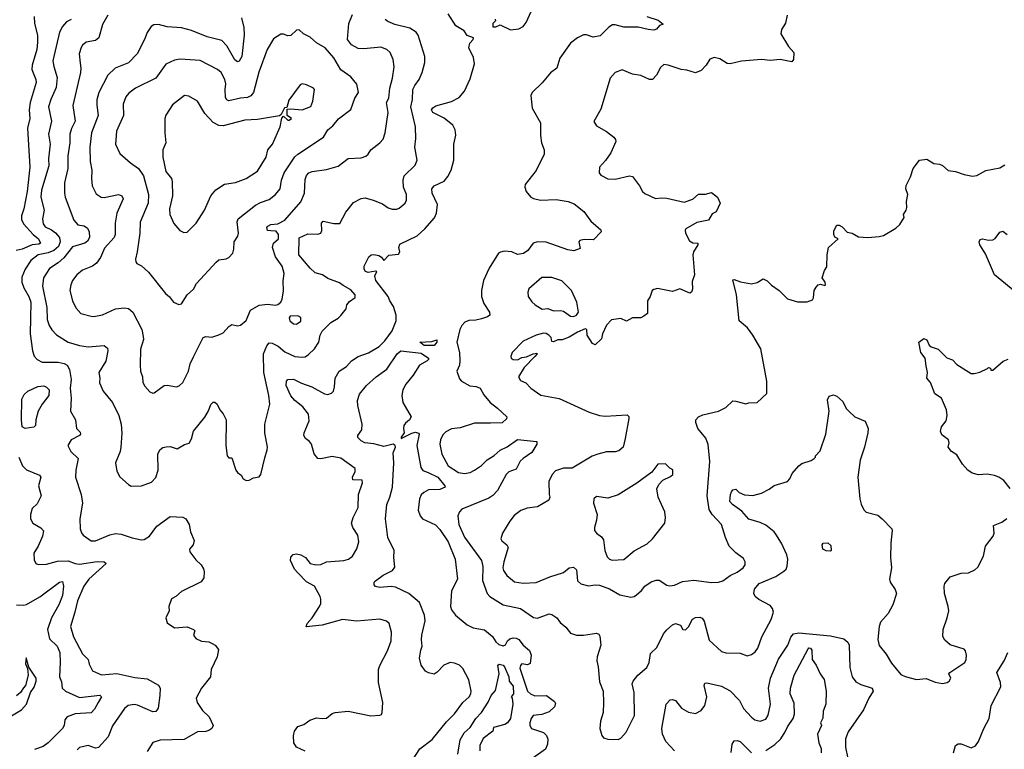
# Model space of a CAD drawing. Extents: x 1995161 to 2088924, y 769148 to 906007.
# Tile 321 of 335: x 2042858 to 2049715, y 883700 to 888782. Entities that reach past the tile are written whole.
import ezdxf

# ---------------------------------------------------------------- set-up
doc = ezdxf.new("R2010")
doc.units = 0

msp = doc.modelspace()

# ---------------------------------------------------------------- linework, layer by layer
at = {"layer": '0CON20XD'}
for points in [[(2046170, 888785), (2046172.5, 888775), (2046152.5, 888755), (2046153, 888733), (2046175, 888733.3), (2046205, 888746.7), (2046275, 888711.2), (2046335, 888719.2), (2046365, 888734), (2046385, 888764), (2046454.7, 888915.3)], [(2042959.3, 888805), (2042961.5, 888755), (2042982.5, 888675), (2042982.2, 888625), (2042978.1, 888575), (2042945.3, 888465), (2042942, 888435), (2042970.9, 888365), (2042973.2, 888345), (2042931.7, 888205), (2042924.4, 888155), (2042928.6, 888095), (2042912.5, 888027.5), (2042928.7, 887755), (2042909.6, 887585), (2042887.6, 887465), (2042870, 887415), (2042869.6, 887389.6), (2042885, 887360.6), (2042952, 887285), (2042987.5, 887255), (2043003.1, 887225), (2042991.7, 887218.3), (2042945, 887214.1), (2042875, 887184.8), (2042832.5, 887175)], [(2043216.2, 888783.8), (2043183.1, 888766.9), (2043155, 888736), (2043134.5, 888695), (2043089.2, 888495), (2043095.3, 888455.3), (2043119.5, 888379.5), (2043110.6, 888309.4), (2043073.5, 888226.5), (2043059.2, 888175), (2043079.5, 888075), (2043057.5, 887985), (2043068.8, 887915), (2043058.8, 887815), (2043061.2, 887765), (2043010, 887595), (2043005.4, 887545), (2043029.1, 887455), (2043015.9, 887394.1), (2043020.8, 887360.8), (2043035, 887340.4), (2043079.6, 887319.6), (2043107.4, 887297.4), (2043134, 887265), (2043138.4, 887235), (2043127.4, 887202.6), (2043096.2, 887173.8), (2043055, 887157.6), (2042985.2, 887144.8), (2042935, 887104.5), (2042895.4, 887045), (2042871.7, 886988.3), (2042871.8, 886955), (2042886.7, 886915), (2042920.3, 886855), (2042934.3, 886815), (2042930.6, 886595), (2042947.5, 886475), (2042958.8, 886438.8), (2042979.2, 886415), (2043015, 886396.5), (2043125, 886396.7), (2043168.1, 886388.1), (2043189.2, 886375), (2043204.3, 886345), (2043216.2, 886275), (2043209.6, 886215), (2043216.2, 886145), (2043212.5, 886055), (2043245.7, 885995), (2043252.5, 885935), (2043277.9, 885907.9), (2043282, 885895), (2043274, 885885), (2043216, 885855), (2043194, 885815), (2043214.2, 885775), (2043265.7, 885725.7), (2043248.6, 885645), (2043247.5, 885595), (2043285.6, 885475.6), (2043294, 885415), (2043275.7, 885305), (2043278, 885235), (2043287.3, 885207.3), (2043300.3, 885190.3), (2043355, 885152.5), (2043385, 885150.8), (2043486.3, 885193.7), (2043525, 885203.6), (2043565, 885199.5), (2043641.7, 885171.7), (2043705, 885159.4), (2043725, 885161.1), (2043762.9, 885185), (2043812.5, 885255), (2043905, 885320.6), (2043995, 885317.2), (2044015.7, 885305.7), (2044037.8, 885265), (2044046.9, 885215), (2044071.9, 885155), (2044065.5, 885124.5), (2044041.2, 885095), (2044043.8, 885075), (2044085, 885020), (2044121.2, 884985), (2044137, 884957), (2044142, 884935), (2044139.2, 884895), (2044122.6, 884867.4), (2043985, 884798.8), (2043945, 884763.8), (2043915, 884747.5), (2043896.7, 884695), (2043898.8, 884665), (2043876.4, 884616.4), (2043885, 884580), (2043935, 884546.7), (2044023.6, 884553.6), (2044067.5, 884535), (2044076.7, 884525), (2044068.8, 884495), (2044085, 884471.2), (2044123.2, 884453.2), (2044175, 884448), (2044197.7, 884437.7), (2044220, 884425), (2044241.2, 884395), (2044232.2, 884345), (2044191.5, 884255), (2044185.6, 884205), (2044123.4, 884126.6), (2044087.5, 884055), (2044094.2, 884025), (2044130.9, 883970.9), (2044178.1, 883925), (2044204.2, 883865), (2044196, 883845), (2044175, 883830.8), (2044155, 883824.4), (2044095, 883821.9), (2044002.4, 883767.6), (2043835, 883763.1), (2043785, 883747.5), (2043744.4, 883685)], [(2043471.5, 888815), (2043435, 888750), (2043409.2, 888655), (2043385, 888638.1), (2043321.2, 888625), (2043295.7, 888605), (2043285, 888588), (2043272.2, 888545), (2043279.1, 888479.1), (2043284.5, 888445), (2043281.5, 888415), (2043226.8, 888185), (2043244.6, 888075), (2043218.5, 888025), (2043207.7, 887985), (2043207.3, 887925), (2043194, 887835), (2043192.3, 887745), (2043170.4, 887645), (2043169.1, 887575), (2043173.6, 887545), (2043235.6, 887385), (2043263.3, 887353.3), (2043306, 887346), (2043330.9, 887330.9), (2043342.5, 887305), (2043343.5, 887265), (2043329.9, 887240.1), (2043311.4, 887225), (2043225, 887200.9), (2043165, 887123.9), (2043125, 887087.5), (2043065, 887048.9), (2043022.7, 886985), (2043017.2, 886927.2), (2043047.3, 886777.3), (2043049.2, 886695), (2043062.7, 886652.7), (2043081.7, 886621.7), (2043115, 886587.1), (2043195, 886536.9), (2043275, 886512.5), (2043335, 886503.5), (2043445, 886512.9), (2043468.6, 886495), (2043471.4, 886475), (2043457.4, 886402.6), (2043410, 886325), (2043415.7, 886285), (2043413, 886253), (2043438.8, 886195), (2043504.5, 886114.5), (2043547.3, 886025), (2043563.5, 885965), (2043568.5, 885901.5), (2043562.2, 885805), (2043557.5, 885775), (2043525.8, 885695), (2043533.3, 885636.7)], [(2044402.5, 888795), (2044419.2, 888729.2), (2044421.9, 888675), (2044404.4, 888525), (2044387.2, 888492.8), (2044375, 888490), (2044355, 888502.2), (2044300.1, 888600.1), (2044265, 888636.7), (2044163.5, 888663.5), (2044055, 888707.2), (2043985, 888726.4), (2043885, 888732.9), (2043825, 888749.2), (2043792.7, 888747.3), (2043774.1, 888735.9), (2043745.8, 888694.2), (2043727.5, 888645), (2043675.4, 888544.6), (2043615, 888481.1), (2043522, 888445), (2043471.9, 888395), (2043409.1, 888275), (2043394.4, 888225), (2043395, 888187.5), (2043403.2, 888115), (2043358.9, 887995), (2043346.7, 887895), (2043349.2, 887795), (2043360.9, 887735), (2043356.7, 887675), (2043363.3, 887625), (2043389.4, 887569.4), (2043425, 887545.7), (2043445, 887544.5), (2043545.6, 887565.6), (2043568.8, 887555), (2043577.5, 887535), (2043533.6, 887435), (2043522.7, 887365), (2043522.2, 887285), (2043515.8, 887264.2), (2043449.3, 887190.7), (2043420, 887125), (2043393.5, 887086.5), (2043365, 887064.4), (2043295, 887038.6), (2043254.6, 887005.4), (2043225, 886966), (2043212.9, 886935), (2043207.1, 886895), (2043224.5, 886824.5), (2043248.6, 886775), (2043284.2, 886735), (2043355, 886718.1), (2043375, 886715.6), (2043435, 886727.5), (2043525, 886767.5), (2043584.5, 886775.5), (2043615, 886769.5), (2043644.7, 886744.7), (2043708.6, 886625), (2043718.8, 886575), (2043720, 886555), (2043698.3, 886488.3), (2043695.8, 886375), (2043698.8, 886335), (2043712.5, 886295), (2043714.3, 886255), (2043728.3, 886228.3), (2043765, 886190), (2043785, 886181.2)], [(2043533.3, 885636.7), (2043555, 885596.7), (2043615, 885543.3), (2043635, 885533.8), (2043705, 885535.7), (2043775, 885561.2), (2043805.7, 885594.3), (2043822.9, 885645), (2043820.6, 885755), (2043833.6, 885786.4), (2043855, 885802.5), (2043877.7, 885807.7), (2043905, 885808), (2043955, 885793.3), (2044005, 885822.5), (2044037.7, 885832.3), (2044055, 885862.5), (2044068.6, 885915), (2044146.3, 886013.7), (2044172.9, 886057.1), (2044189.1, 886100.9), (2044205, 886118.8), (2044217.7, 886117.7), (2044233.3, 886105), (2044251.2, 886065), (2044275, 886036.2), (2044295.5, 885995), (2044292.5, 885815), (2044303.6, 885743.6), (2044315, 885730), (2044335, 885730), (2044364.1, 885644.1), (2044375, 885627.5), (2044399.3, 885609.3), (2044413.6, 885583.6), (2044435, 885573.3), (2044455, 885573.8), (2044485, 885590), (2044525, 885597.5), (2044536.2, 885615), (2044565, 885730), (2044582, 885785), (2044582.5, 885805), (2044565.7, 885905), (2044564.4, 885965), (2044599.1, 886105), (2044592.5, 886165), (2044558.1, 886325), (2044556.7, 886455), (2044578.9, 886511.1), (2044595, 886531.4), (2044615, 886530), (2044657.2, 886507.2), (2044705, 886469.6), (2044775, 886436.4), (2044825, 886430.5), (2044845.4, 886434.6), (2044870.3, 886449.7), (2044910.9, 886489.1), (2044940.5, 886535), (2044950, 886585), (2044965, 886613.1), (2045025, 886672.9), (2045076.6, 886703.4), (2045095, 886721.2), (2045130.7, 886769.3), (2045136.7, 886795), (2045155, 886820), (2045193.6, 886846.4), (2045193.8, 886865), (2045165, 886900), (2045111.5, 886931.5), (2045085, 886948.6), (2045005, 886980.6), (2044966, 887005), (2044915, 887020), (2044880.8, 887050.8), (2044801.1, 887145), (2044805, 887263.8), (2044865, 887290.6), (2044935, 887288.5), (2044954, 887295), (2044961.5, 887315), (2044960.6, 887365), (2044971.2, 887378.8), (2045045, 887362.2), (2045087, 887363), (2045129.1, 887440.9), (2045182.1, 887507.9), (2045235, 887537.1), (2045265, 887540.6), (2045320, 887525), (2045385, 887500), (2045425, 887472.5), (2045452.1, 887462.1), (2045485, 887462.5), (2045500.9, 887469.1), (2045542, 887505), (2045551.4, 887525), (2045552.9, 887565), (2045530.4, 887615), (2045529.1, 887665), (2045535.3, 887694.7), (2045611.5, 887768.5), (2045625.7, 887805), (2045609.3, 887895), (2045616.8, 887955), (2045615.5, 888035), (2045582.5, 888175), (2045593.1, 888226.9), (2045596.4, 888295), (2045610.5, 888325), (2045640.6, 888365), (2045661.9, 888415), (2045679.4, 888485), (2045678.6, 888525), (2045633.1, 888675), (2045619.2, 888695), (2045575, 888724.5), (2045469.8, 888749.8), (2045420.6, 888770.6), (2045404, 888784)], [(2043785, 886181.2), (2043795, 886183.3), (2043865, 886234), (2043885, 886237.1), (2043950, 886225), (2043968.3, 886231.7), (2043995, 886254), (2044033.3, 886335), (2044045.9, 886384.1), (2044067.3, 886432.7), (2044135, 886567.5), (2044155, 886574.3), (2044195, 886571.2), (2044243.9, 886586.1), (2044275, 886601.2), (2044315, 886646.2), (2044335, 886658), (2044375, 886649.2), (2044395, 886654), (2044435, 886686.7), (2044465, 886760), (2044525.7, 886794.3), (2044585, 886800.8), (2044637.3, 886792.7), (2044655, 886798), (2044676.2, 886815), (2044686, 886835), (2044695.8, 886894.2), (2044693, 886963), (2044700.6, 887015), (2044685.6, 887065), (2044640.4, 887130.4), (2044619.6, 887195), (2044625.3, 887224.7), (2044661.2, 887255), (2044660.4, 887285), (2044645, 887310), (2044607.4, 887312.6), (2044584, 887315), (2044580, 887335), (2044586, 887345), (2044607.5, 887355), (2044655, 887359.6), (2044704.4, 887385), (2044815.9, 887514.1), (2044841.1, 887575), (2044845, 887670), (2044855, 887696), (2044870.8, 887715), (2044895, 887725.5), (2044995, 887739.4), (2045075, 887762.5), (2045145, 887815.8), (2045235, 887821.2), (2045267.7, 887832.3), (2045284.1, 887845.9), (2045303.4, 887876.6), (2045366.2, 887925), (2045388.7, 887951.3), (2045404, 887995), (2045423.3, 888135), (2045413.6, 888205), (2045427.8, 888235), (2045434.6, 888305), (2045453.6, 888375), (2045465.4, 888454.6), (2045460, 888505), (2045437.1, 888555), (2045415, 888575.6), (2045372, 888592), (2045255, 888578.4), (2045215, 888582.9), (2045167.9, 888607.9), (2045141.5, 888645), (2045150.5, 888755), (2045175, 888819.2)], [(2045302.5, 883932.5), (2045365, 883936.7), (2045378, 883942), (2045383.3, 883955), (2045386.2, 884025), (2045355.8, 884165), (2045355.6, 884255), (2045365, 884283.8), (2045419.1, 884385), (2045445.5, 884455), (2045447.1, 884515), (2045430.8, 884575), (2045411.9, 884591.9), (2045365, 884605.6), (2045205, 884593.3), (2045107, 884603), (2044965, 884564.4), (2044853.8, 884553.8), (2044858.8, 884575), (2044894.2, 884615), (2044945.8, 884695), (2044954.2, 884715), (2044955.9, 884745.9), (2044951.2, 884765), (2044910, 884835), (2044855, 884867.1), (2044795, 884928.6), (2044771.9, 884955), (2044744.4, 885015), (2044745, 885037.5), (2044762.3, 885057.7), (2044785, 885062.5), (2044815, 885054.2), (2044848, 885035), (2044881.2, 884995), (2044920, 884985), (2044955, 884986.7), (2044995, 885005.5), (2045115, 885015.6), (2045148.8, 885025), (2045175, 885046), (2045205, 885096.7), (2045220.8, 885145), (2045211.7, 885191.7), (2045177.5, 885245), (2045169.4, 885275), (2045179.4, 885315), (2045214.2, 885385), (2045218.1, 885475), (2045244.2, 885555), (2045243.9, 885573.9), (2045178, 885578), (2045175.7, 885595), (2045193.1, 885635), (2045195, 885656.7), (2045095, 885726.9), (2045035, 885740.5), (2044955, 885722.1), (2044934.2, 885725), (2044909.1, 885759.1), (2044889.5, 885825), (2044875, 885843.1), (2044848, 885865), (2044837.5, 885885), (2044839.2, 885905), (2044873.1, 885986.9), (2044869.6, 886035), (2044830, 886085), (2044775, 886128.5), (2044745, 886162.9), (2044714.2, 886235), (2044716.7, 886265), (2044725, 886276), (2044765, 886278.6), (2044819.6, 886249.6), (2044892, 886225), (2044980, 886175), (2045005, 886170.6), (2045030.3, 886179.7), (2045042.5, 886195), (2045050.6, 886225), (2045054.5, 886285.5), (2045083.8, 886335), (2045135, 886366), (2045169.2, 886405), (2045215, 886435.5), (2045288.2, 886461.8), (2045362.5, 886505), (2045401.1, 886545), (2045452.5, 886615), (2045479.2, 886685), (2045480.5, 886725), (2045460.9, 886785), (2045434.6, 886825), (2045424.6, 886855), (2045337.8, 886965), (2045331.5, 886998.5), (2045345, 887028), (2045335, 887031.1), (2045285, 887022), (2045267.1, 887027.1), (2045255.8, 887045), (2045258, 887065), (2045290, 887130), (2045305.4, 887144.6), (2045325, 887146.8), (2045358.6, 887138.6), (2045378.2, 887128.2), (2045395, 887104.4), (2045429.1, 887140.9), (2045495, 887148.8), (2045505.8, 887165), (2045499.4, 887195), (2045505, 887219.2), (2045625, 887276.4), (2045680.6, 887325), (2045747.4, 887402.6), (2045761.5, 887435), (2045766.9, 887495), (2045731.5, 887575), (2045728.1, 887605), (2045744, 887625), (2045815, 887657.5), (2045840.6, 887689.4), (2045863.1, 887735), (2045881.5, 887805), (2045880.6, 887915), (2045895, 887977.5), (2045891.8, 888015), (2045875, 888047.8), (2045815, 888096.2), (2045734.8, 888134.8), (2045726.7, 888155), (2045735, 888169.4), (2045755, 888182.5), (2045865, 888211.5), (2045919.6, 888240.4), (2045956.4, 888283.6), (2045995, 888371.2), (2046024.4, 888475), (2046018.9, 888518.9), (2045987, 888587), (2045992.1, 888617.9), (2046016.2, 888645), (2046017.5, 888655), (2045975, 888671.2), (2045953.3, 888705), (2045895, 888740), (2045843, 888823)], [(2047225, 888803.8), (2047305, 888780), (2047338.3, 888751.7), (2047315, 888741.2), (2047293.1, 888716.9), (2047275, 888710), (2047235, 888713.1), (2047165, 888730), (2047065, 888730), (2047005, 888747.3), (2046986.6, 888746.6), (2046959.9, 888730.1), (2046901.1, 888668.9), (2046851.7, 888661.7), (2046805, 888677.5), (2046785, 888676), (2046743.3, 888655), (2046695, 888620), (2046619.2, 888515), (2046599.2, 888445), (2046555, 888412), (2046496.7, 888343.3), (2046427.5, 888275), (2046417.5, 888255), (2046426, 888165), (2046484.4, 888065), (2046484.4, 887975), (2046491.9, 887925), (2046510, 887875), (2046510.8, 887845), (2046455, 887731.2), (2046379.2, 887635), (2046376, 887615), (2046386.2, 887585), (2046416.7, 887545), (2046435.8, 887535.8), (2046485, 887525.6), (2046595, 887530.5), (2046677, 887517), (2046718.6, 887498.6), (2046785.8, 887445.7), (2046835, 887380), (2046905, 887317.5), (2046906.7, 887305), (2046855, 887248.8), (2046788.3, 887251.7), (2046760, 887245), (2046751.2, 887235), (2046760.7, 887189.3), (2046718.3, 887171.7), (2046675, 887180), (2046525, 887231.9), (2046465, 887235.6), (2046434.6, 887225.4), (2046397.1, 887175), (2046365.5, 887154.5), (2046325, 887147.5), (2046284.4, 887164.4), (2046231.2, 887168.8), (2046205.9, 887164.1), (2046193.3, 887155), (2046127.9, 887052.1), (2046088.6, 886965), (2046074.3, 886895), (2046074.3, 886855), (2046090, 886805), (2046130, 886745), (2046132, 886725), (2046115, 886712.5), (2046075, 886699.2), (2046035, 886690), (2045985, 886687.8), (2045958, 886675), (2045936.8, 886653.2), (2045924.2, 886625), (2045902.9, 886535), (2045920, 886465), (2045923.8, 886405), (2045921.2, 886375), (2045903.2, 886333.2), (2045920.3, 886280.3), (2045933.8, 886265), (2045992.7, 886232.7), (2046037.9, 886227.9), (2046063.8, 886215), (2046089.3, 886169.3), (2046135.4, 886115.4), (2046186.2, 886076.2), (2046250, 886015), (2046248.8, 886001.2), (2046217.5, 885975), (2046137.7, 885972.3), (2046025, 885971.2), (2045925, 885939.5), (2045865, 885933.3), (2045825, 885911.9), (2045805, 885890.8), (2045788.5, 885855), (2045784.5, 885825), (2045796.9, 885755), (2045842.5, 885675), (2045915, 885628.9), (2045955, 885621.8), (2045995, 885628.8), (2046025, 885644.6), (2046075, 885677.7), (2046113.9, 885716.1), (2046163.5, 885746.5), (2046205, 885784.5), (2046252.3, 885807.7), (2046325, 885858), (2046460, 885845), (2046460, 885825), (2046425, 885768), (2046363.8, 885726.2), (2046343.9, 885706.1), (2046315, 885650.8), (2046265, 885632.5), (2046246.4, 885613.6), (2046186.3, 885503.7), (2046153.2, 885466.8), (2046125, 885448.2), (2045937.3, 885372.7), (2045920.5, 885355), (2045910, 885325), (2045916.1, 885265), (2045955, 885177.1), (2046073.6, 885015), (2046082.3, 884972.3), (2046080.7, 884875), (2046112.5, 884785), (2046133.3, 884763.3), (2046225.5, 884705.5), (2046345, 884679.4), (2046436.8, 884616.8), (2046464.2, 884614.2), (2046545, 884643.1), (2046565, 884639.4), (2046598.1, 884615), (2046622.2, 884582.2), (2046660.7, 884550.7), (2046695, 884509.2), (2046735.5, 884495.5), (2046785.6, 884495.6), (2046875, 884508.6), (2046891.2, 884501.2), (2046898.3, 884488.3), (2046906, 884425), (2046878.8, 884345), (2046876.7, 884315), (2046886, 884275), (2046895, 884170), (2046920.8, 884105), (2046924.2, 884025), (2046921.2, 883955), (2046903.3, 883895), (2046897.5, 883845), (2046912.5, 883795), (2046925, 883780), (2046955, 883770), (2047025, 883767.5), (2047045, 883777.5), (2047081.7, 883818.3), (2047139.2, 883935), (2047136.9, 884095), (2047124.2, 884155), (2047130.8, 884175), (2047162, 884215), (2047225, 884268.8), (2047241.4, 884305), (2047251.8, 884368.2), (2047295, 884408), (2047342.2, 884505), (2047365, 884532.5), (2047405, 884567.5), (2047425, 884577.1), (2047460, 884565), (2047477.5, 884535), (2047495, 884532)], [(2048202, 888815), (2048192.3, 888757.7), (2048164, 888715), (2048158.8, 888685), (2048212, 888595), (2048250, 888555), (2048247.5, 888505), (2048235, 888490), (2048155, 888505.8), (2048085, 888497.5), (2048024.3, 888504.3), (2047885, 888493.1), (2047805, 888474.5), (2047785, 888478.1), (2047735, 888509.2), (2047695, 888519.2), (2047663.4, 888506.6), (2047640, 888465), (2047605, 888427.5), (2047565, 888413.1), (2047505, 888431.1), (2047465, 888435.4), (2047375, 888466.5), (2047345, 888469.4), (2047319.7, 888450.3), (2047294, 888395), (2047265, 888366.2), (2047245, 888366.7), (2047185, 888393.8), (2047125, 888404), (2047055, 888432.5), (2047005, 888413.8), (2046971.2, 888375), (2046905, 888160), (2046857.5, 888072.5), (2046875, 888043.3), (2046945, 888003.8), (2046995, 887963.3), (2047007.7, 887947.7), (2047008.8, 887935), (2046974, 887855), (2046937.9, 887802.1), (2046896, 887755), (2046893.8, 887715), (2046905, 887700), (2046955, 887673.3), (2047005, 887672), (2047105, 887694), (2047125, 887691.2), (2047174, 887624), (2047195, 887586.7), (2047210.9, 887570.9), (2047285, 887535.8), (2047325, 887542.2), (2047365, 887539.5), (2047485, 887511.4), (2047547.1, 887532.9), (2047585, 887566.7), (2047635, 887567.5), (2047675, 887577.5), (2047717.5, 887545), (2047737.5, 887505), (2047707.5, 887445), (2047680.7, 887429.3), (2047655, 887386.7), (2047575, 887369.2), (2047497.5, 887325), (2047493.6, 887316.4), (2047496, 887295), (2047522, 887242), (2047545, 887228), (2047580, 887225), (2047580, 887215), (2047550, 887165), (2047545.8, 887145), (2047556.7, 887005), (2047540.7, 886959.3), (2047543.3, 886905), (2047536.1, 886883.9), (2047525, 886877.5), (2047455, 886907.1), (2047405, 886888), (2047299.5, 886909.5), (2047275, 886903.8), (2047263.3, 886895), (2047250, 886855), (2047231.2, 886825), (2047230, 886735), (2047205, 886716.7), (2047185, 886706.2), (2047125, 886705.7), (2047085, 886683.3), (2047045, 886700), (2046978.8, 886691.2), (2046943.8, 886655), (2046916.7, 886595), (2046910.5, 886559.5), (2046865, 886516.7), (2046846.4, 886526.4), (2046811.2, 886585), (2046806.7, 886625), (2046795, 886628.8), (2046743.3, 886606.7), (2046685, 886570), (2046635, 886553.3), (2046605, 886552.5), (2046575, 886537.5), (2046565, 886540), (2046558.3, 886568.3), (2046542.5, 886585), (2046525, 886596.2), (2046505, 886598), (2046455.7, 886584.3), (2046365, 886542), (2046288, 886465), (2046278, 886435), (2046280.8, 886425), (2046294.5, 886414.5), (2046325, 886413.1), (2046355, 886428.5), (2046386.9, 886433.1), (2046435, 886455.5), (2046459.3, 886459.3), (2046462.5, 886455), (2046445.7, 886435), (2046370.9, 886359.1), (2046332.9, 886295), (2046345, 886270), (2046383, 886253), (2046416.6, 886216.6), (2046487.9, 886167.9), (2046615, 886144.4), (2046825, 886048.6), (2046895, 886026), (2046935, 886020.8), (2047089.5, 886029.5), (2047099.2, 886019.2), (2047099.2, 886005), (2047075.6, 885864.4), (2047060.8, 885805), (2047030.7, 885779.3), (2047005, 885771.9), (2046945, 885771.4), (2046884.5, 885755.5), (2046845, 885740.8), (2046705, 885657.5), (2046645, 885657.5), (2046590.3, 885639.7), (2046566, 885615), (2046542.5, 885565), (2046544.4, 885475), (2046550.8, 885455), (2046544, 885435), (2046465, 885387.8), (2046391.3, 885378.7), (2046347.4, 885362.6), (2046302, 885328), (2046270.3, 885289.7), (2046220, 885205), (2046208, 885165), (2046215, 885152), (2046250.8, 885125), (2046260, 885105), (2046229.5, 885005), (2046223.6, 884965), (2046227.5, 884945), (2046250.2, 884910.2), (2046305, 884867.1), (2046365, 884856.2), (2046455, 884861.8), (2046549, 884901), (2046645, 884930.5), (2046685, 884963.1), (2046715, 884968.6), (2046735, 884950), (2046743.8, 884873.8), (2046765, 884852), (2046818.8, 884838.8), (2046865, 884846.5), (2046895, 884842.2), (2046965, 884818.1), (2047037.5, 884775), (2047115, 884759.2), (2047136.8, 884763.2), (2047154.3, 884775.7), (2047189.2, 884805), (2047212, 884835), (2047255, 884865.7), (2047291.7, 884878.3), (2047312, 884878), (2047365, 884843.8), (2047385, 884838.8), (2047417.3, 884842.7), (2047475, 884868.6), (2047552.9, 884877.1), (2047675, 884861.5), (2047725, 884864.4), (2047755, 884874.4), (2047805, 884909.4), (2047855, 884932.9), (2047897.5, 884965), (2047910, 884985), (2047910.6, 885005), (2047899.4, 885029.4), (2047845, 885067.5), (2047800, 885115), (2047773.8, 885175), (2047745.5, 885265), (2047680, 885335), (2047660.7, 885370.7), (2047645.4, 885465), (2047665.4, 885705.4), (2047653.4, 885823.4), (2047637.4, 885867.4), (2047580, 885935), (2047565.8, 885975.8), (2047568, 885995), (2047585, 886015.8), (2047615, 886030.6), (2047725.6, 886054.4), (2047775, 886080), (2047825, 886126.2), (2047845, 886126), (2047915, 886106.7), (2047936.4, 886113.6), (2047995, 886116.7), (2048062.5, 886177.5), (2048062, 886265), (2048019.7, 886489.7), (2047964.4, 886584.4), (2047926.2, 886635), (2047868.8, 886685), (2047850, 886865), (2047825, 886970), (2047835, 886972.5), (2047877, 886957), (2047955, 886943.3), (2047995, 886952.5), (2048036.4, 886976.4), (2048063.6, 886963.6), (2048095, 886932.5), (2048147.5, 886895), (2048205, 886837.5), (2048275, 886816.7), (2048343, 886817), (2048379.3, 886830.7), (2048387.5, 886845), (2048390, 886895), (2048405, 886920), (2048420, 886935), (2048435, 886940), (2048465, 886930), (2048470, 886935), (2048467.5, 886955), (2048447.5, 886985), (2048463.3, 887035), (2048479.3, 887060.7), (2048482.5, 887145), (2048492, 887195), (2048557.5, 887255), (2048535, 887267.5), (2048527.5, 887285), (2048528.3, 887311.7), (2048550, 887350), (2048565, 887350), (2048585, 887340), (2048621.7, 887301.7), (2048655, 887296), (2048700.5, 887270.5), (2048765, 887266.2), (2048845, 887271.2), (2048875, 887278.8), (2048960.7, 887329.3), (2048987.5, 887355), (2049017.5, 887405), (2049013.6, 887426.4), (2049032.5, 887455), (2049036.1, 887473.9), (2049033.3, 887515), (2049043.8, 887565), (2049030, 887605), (2049032.7, 887627.3), (2049061.7, 887688.3), (2049080, 887745), (2049125, 887803.8), (2049175, 887811.2), (2049225, 887780.8), (2049265, 887776), (2049285, 887766.2), (2049325, 887730.8), (2049375, 887725.8), (2049436.4, 887703.6), (2049495, 887692.5), (2049525, 887696.7), (2049587, 887733), (2049685, 887751.2), (2049718.3, 887771.7)], [(2043965, 886798), (2043985, 886804), (2044023.6, 886866.4), (2044069.2, 886905), (2044089.2, 886945), (2044225, 887093.3), (2044245, 887110), (2044295, 887117.5), (2044315, 887126.7), (2044341.2, 887155), (2044349.2, 887185), (2044350.8, 887235), (2044376.3, 887273.7), (2044381.9, 887295), (2044372.9, 887375), (2044378.8, 887395), (2044500.3, 887489.7), (2044535, 887510), (2044595, 887530.8), (2044638.6, 887565), (2044671.1, 887605), (2044680, 887665), (2044700, 887715), (2044775, 887827.8), (2044795, 887846.5), (2044974.4, 887965), (2045005, 888015.7), (2045038, 888042), (2045079.2, 888090.8), (2045164.2, 888155.8), (2045192.9, 888235), (2045216.9, 888275), (2045205, 888332.5), (2045163.8, 888385), (2045095, 888434.3), (2045045, 888515.8), (2044985, 888586), (2044925, 888620.6), (2044880.3, 888660.3), (2044834.2, 888684.2), (2044805, 888712), (2044785, 888710), (2044745, 888672), (2044725, 888670), (2044695, 888682.5), (2044677.5, 888682.5), (2044625, 888648.8), (2044581.9, 888575), (2044522.7, 888417.3), (2044486.2, 888275), (2044468.1, 888251.9), (2044445, 888240.8), (2044395, 888235.9), (2044315, 888216.5), (2044300.6, 888225), (2044291.5, 888241.5), (2044288.8, 888295), (2044294, 888335), (2044286.6, 888366.6), (2044260, 888415), (2044235, 888435.6), (2044115, 888498), (2043975, 888507.3), (2043935, 888500), (2043876.2, 888473.8), (2043805.3, 888374.7), (2043664, 888305), (2043618.9, 888271.1), (2043597.1, 888245), (2043578.9, 888195), (2043580.6, 888115), (2043531.1, 888005), (2043525.8, 887915), (2043555, 887851.2), (2043630, 887785), (2043685, 887745.7), (2043719.5, 887695), (2043755.4, 887565), (2043752.3, 887505), (2043697, 887373), (2043693.8, 887295), (2043676.9, 887165), (2043664, 887115), (2043666.1, 887096.1), (2043674.2, 887084.2), (2043705, 887068.8), (2043755, 887024.2), (2043872.9, 886875), (2043901.3, 886851.3), (2043930, 886815), (2043965, 886798)], [(2044000.5, 887300.5), (2044025, 887301.2), (2044085.8, 887365), (2044144.2, 887455), (2044189.4, 887555), (2044223.8, 887596.2), (2044285, 887635.6), (2044361.9, 887648.1), (2044435, 887676.4), (2044515, 887728.1), (2044575, 887824.4), (2044586.2, 887875), (2044617.3, 887915), (2044670.8, 888035), (2044682.5, 888097.5), (2044695, 888110), (2044725, 888082.5), (2044735, 888082.5), (2044750, 888095), (2044720, 888115), (2044721.7, 888158.3), (2044745, 888162.5), (2044825, 888155.6), (2044885, 888178.8), (2044899.2, 888215), (2044911.2, 888295), (2044903.3, 888305), (2044855, 888328.8), (2044825, 888336.2), (2044810.5, 888329.5), (2044732.5, 888222.5), (2044718.3, 888171.7), (2044701.7, 888168.3), (2044678.3, 888121.7), (2044667.5, 888112.5), (2044515, 888086.9), (2044425, 888081.9), (2044275, 888042.2), (2044245, 888045.6), (2044205, 888067.1), (2044148.3, 888128.3), (2044095.4, 888215.4), (2044035, 888250), (2044005, 888254), (2043921.7, 888188.3), (2043875, 888116.7), (2043867.5, 888095), (2043867.5, 887995), (2043875.6, 887925), (2043855.6, 887875), (2043855.6, 887825), (2043876, 887726), (2043914.4, 887675), (2043920, 887655), (2043921.2, 887555), (2043901.1, 887465), (2043904.4, 887425), (2043932.1, 887362.1), (2043973.3, 887315), (2044000.5, 887300.5)], [(2049815, 886868.9), (2049648, 887005), (2049585, 887152), (2049544.4, 887215), (2049541.4, 887235), (2049548.3, 887251.7), (2049563.6, 887256.4), (2049605, 887247.5), (2049635, 887249.2), (2049652.1, 887257.9), (2049685, 887303.3), (2049705, 887308.8), (2049736.1, 887286.1)], [(2046715, 886713.8), (2046735, 886723.3), (2046748.8, 886745), (2046738, 886815), (2046700, 886895), (2046632.7, 886962.7), (2046565, 886987.5), (2046495, 886986.2), (2046403, 886907), (2046395.8, 886885), (2046400, 886855), (2046425, 886816.7), (2046447.5, 886795), (2046497, 886767), (2046535, 886770), (2046575, 886753.3), (2046625, 886757.5), (2046645, 886752.5), (2046695, 886716.7), (2046715, 886713.8)], [(2044785, 886661.5), (2044815, 886682.9), (2044815, 886708.1), (2044795, 886720), (2044742.5, 886717.5), (2044734.4, 886705), (2044739.1, 886685), (2044765, 886664.5), (2044785, 886661.5)], [(2045745, 886511.6), (2045675, 886513.1), (2045644.1, 886535.9), (2045728.6, 886541.4), (2045762.5, 886552.5), (2045763.1, 886535), (2045745, 886511.6)], [(2049757, 885517), (2049711.7, 885571.7), (2049676.7, 885595), (2049646.6, 885606.6), (2049595, 885615.6), (2049535, 885611.1), (2049492.6, 885622.6), (2049461.2, 885645), (2049423.3, 885685), (2049385, 885750), (2049348, 885775), (2049323.3, 885805), (2049331.2, 885835), (2049326.7, 885855), (2049280.7, 885890.7), (2049270, 885915), (2049278.8, 885945), (2049311.2, 885988.8), (2049317.5, 886025), (2049312.5, 886065), (2049278, 886145), (2049231.2, 886175), (2049202.5, 886255), (2049176.1, 886286.1), (2049180.8, 886325), (2049170.3, 886370.3), (2049164.2, 886425), (2049134.2, 886464.2), (2049120, 886535), (2049155, 886562.5), (2049175, 886552.5), (2049192.5, 886515), (2049205, 886502.5), (2049255, 886487.5), (2049315.9, 886425.9), (2049355, 886413.3), (2049385, 886380), (2049485, 886318.8), (2049505, 886316.7), (2049545, 886326.7), (2049598.3, 886351.7), (2049605, 886360), (2049620, 886355), (2049621.7, 886341.7), (2049635, 886340), (2049707.3, 886402.7), (2049741.7, 886418.3)], [(2045592.5, 883625), (2045645, 883703.3), (2045730.9, 883769.1), (2045829.8, 883890.2), (2045885, 883945.8), (2045943.6, 884026.4), (2045988.6, 884065), (2045999.4, 884085), (2046001.1, 884105), (2045985, 884184), (2045945, 884263.1), (2045920.8, 884285), (2045885, 884300.5), (2045855, 884304.4), (2045812.5, 884285), (2045765, 884236.2), (2045745, 884223.8), (2045705, 884232), (2045683.8, 884245), (2045654, 884285), (2045642, 884335), (2045650.7, 884389.3), (2045662, 884418), (2045655.5, 884465), (2045658.5, 884495), (2045682.1, 884595), (2045676.8, 884635), (2045642.9, 884722.9), (2045568.5, 884785), (2045475, 884829.6), (2045445, 884834.5), (2045365, 884826.9), (2045335, 884834.2), (2045326, 884845), (2045325.9, 884864.1), (2045335.7, 884874.3), (2045388.3, 884911.7), (2045454.3, 884945), (2045470.7, 884969.3), (2045463.3, 885035), (2045465.3, 885085), (2045421.7, 885175), (2045404.7, 885305), (2045414.6, 885405), (2045435.4, 885455), (2045453.5, 885525), (2045464.6, 885695), (2045458.8, 885765), (2045474.3, 885805), (2045472.5, 885815), (2045460, 885825), (2045395, 885808.9), (2045325, 885827.8), (2045262.5, 885835), (2045235, 885848.8), (2045212.3, 885872.3), (2045212, 885885), (2045240, 885925), (2045243.3, 885965), (2045212.1, 886095), (2045211.1, 886128.9), (2045225, 886173.8), (2045272.9, 886235), (2045341.2, 886295), (2045415, 886348.1), (2045485.6, 886455), (2045511.2, 886475), (2045655, 886459.3), (2045704.6, 886425), (2045704.6, 886415), (2045695, 886406), (2045643.1, 886375), (2045598.9, 886305), (2045546.9, 886243.1), (2045526.7, 886205), (2045519.1, 886165), (2045525.9, 886115), (2045583.8, 886015), (2045573.8, 885995), (2045545, 885972), (2045534.3, 885955), (2045530, 885935), (2045536.1, 885903.9), (2045514, 885875), (2045513.8, 885865), (2045587.8, 885902.2), (2045615, 885908.1), (2045635, 885902), (2045638.9, 885895), (2045622.7, 885815), (2045652.2, 885662.2), (2045665, 885642.2), (2045701.7, 885628.3), (2045769.1, 885595), (2045818.8, 885535), (2045820, 885525), (2045785, 885509.5), (2045705, 885506.7), (2045671.4, 885488.6), (2045655, 885472), (2045642.7, 885445), (2045632.5, 885365), (2045647, 885327), (2045664.2, 885305), (2045752.8, 885262.8), (2045785, 885230.6), (2045842.5, 885145), (2045890, 885025), (2045906.9, 884885), (2045865.4, 884804.6), (2045858.9, 884695), (2045865, 884672), (2045892.2, 884635), (2045975, 884566.5), (2046015, 884546.7), (2046095, 884532.5), (2046151.4, 884485), (2046175, 884448.8), (2046195, 884430), (2046225, 884420), (2046241.7, 884428.3), (2046255.7, 884455), (2046271.5, 884468.5), (2046293.8, 884476.2), (2046315, 884474.6), (2046334.1, 884464.1), (2046363.8, 884425), (2046409, 884389), (2046421, 884355), (2046413, 884297), (2046395, 884288.5), (2046355, 884294), (2046345, 884283.3), (2046341.1, 884265), (2046395, 884105.8), (2046415.7, 884085), (2046445, 884071.5), (2046527.5, 884075), (2046581.7, 884031.7), (2046589.3, 884019.3), (2046583.3, 883995), (2046545, 883961.2), (2046495, 883942.5), (2046435, 883936.2), (2046420, 883915), (2046410, 883885), (2046410, 883865), (2046423.3, 883845), (2046505.8, 883815.8), (2046526.2, 883795), (2046535, 883770), (2046533.8, 883735), (2046519.1, 883700.9), (2046400, 883615)], [(2042895, 885935.4), (2042876, 885946), (2042869.3, 885995), (2042872.2, 886137.8), (2042888, 886172), (2042915, 886194.2), (2042982.9, 886227.1), (2043025, 886230.7), (2043045, 886223.2), (2043062.1, 886205), (2043061.6, 886165), (2043014.9, 886105.1), (2042987, 886055), (2042969.5, 885995), (2042967.9, 885955), (2042955, 885943.2), (2042895, 885935.4)], [(2047495, 884532), (2047515, 884553.3), (2047544.1, 884605.9), (2047565, 884617.5), (2047595, 884620.8), (2047612.1, 884612.1), (2047625, 884592.5), (2047659.2, 884459.2), (2047745, 884381.2), (2047775, 884370.8), (2047875, 884368.6), (2047925, 884351.4), (2047955, 884360.8), (2047980.7, 884379.3), (2047998.6, 884405), (2048027.6, 884482.4), (2048091.9, 884605), (2048108.1, 884655), (2048101.3, 884681.3), (2048085, 884702), (2048005, 884744.2), (2047979.2, 884765), (2047970, 884785), (2047975.6, 884815), (2048009.2, 884855), (2048125, 884904.5), (2048179.8, 884940.2), (2048196, 884955), (2048204, 884975), (2048207.5, 885025), (2048200, 885055), (2048164.2, 885135), (2048125, 885198), (2048112, 885215), (2048055, 885260), (2048015, 885279.4), (2047935, 885303.3), (2047888.1, 885358.1), (2047822, 885405), (2047804.1, 885425.9), (2047808, 885475), (2047815, 885492.5), (2047825, 885506.7), (2047845, 885512.5), (2047868.1, 885488.1), (2047905, 885472.9), (2047965, 885466.9), (2048025, 885484.4), (2048078.3, 885511.7), (2048112.8, 885537.2), (2048205, 885566.2), (2048222, 885585), (2048238.3, 885621.7), (2048283.3, 885675), (2048305, 885690), (2048369.5, 885710.5), (2048390, 885725), (2048400, 885735), (2048400, 885745), (2048432, 885778), (2048471.5, 885895), (2048495.6, 886055), (2048484.2, 886135), (2048495, 886160), (2048525, 886170), (2048549.2, 886159.2), (2048591.7, 886121.7), (2048614.4, 886075), (2048632, 886055), (2048675, 886015.8), (2048746.7, 885985), (2048768, 885935), (2048766, 885905), (2048741.1, 885805), (2048711.1, 885715), (2048694.6, 885595), (2048708.9, 885445), (2048717.9, 885407.9), (2048737.7, 885367.7), (2048752.7, 885352.7), (2048835, 885331.2), (2048865, 885306), (2048931.2, 885235), (2048934.2, 885225), (2048924.4, 885135), (2048922.2, 885035), (2048930, 884965), (2048916.2, 884885), (2048921.2, 884865), (2048955, 884813.3), (2048965.7, 884785), (2048939.4, 884705), (2048905.4, 884644.6), (2048853.8, 884586.2), (2048844.5, 884555.5), (2048835.7, 884465), (2048845, 884422.5), (2048893, 884363), (2048929.7, 884299.7), (2048995, 884220.8), (2049025, 884207.1), (2049105, 884186.2), (2049172.3, 884192.3), (2049235, 884166.7), (2049285, 884158.8), (2049317.5, 884165), (2049332.5, 884175), (2049342.5, 884195), (2049330, 884225), (2049336.2, 884235), (2049440, 884305), (2049449.4, 884325), (2049452.5, 884355), (2049446.2, 884385), (2049435, 884396.7), (2049337.3, 884427.3), (2049300.5, 884460.5), (2049287.1, 884485), (2049289.4, 884535), (2049318.1, 884615), (2049328.1, 884665), (2049325.5, 884695.5), (2049298.6, 884785), (2049296.2, 884835), (2049301.2, 884855), (2049339.3, 884900.7), (2049415, 884926.2), (2049465, 884928), (2049509.7, 884950.3), (2049530.8, 884969.2), (2049571.2, 885045), (2049584.2, 885115.8), (2049638.8, 885185), (2049644, 885205), (2049640.8, 885259.2), (2049699.1, 885280.9), (2049733, 885307)], [(2042851.4, 885735), (2042876.2, 885675), (2042905, 885647.5), (2042995, 885608.8), (2043006, 885595), (2042989.2, 885535), (2043007.5, 885465), (2042979.8, 885410.2), (2042943.8, 885376.2), (2042932.7, 885335), (2042933.5, 885305), (2042948.6, 885275), (2043005, 885242.5), (2043022.5, 885222.5), (2043015.6, 885185), (2042985.6, 885115), (2042955.8, 885065), (2042958.8, 885018.8), (2042971.2, 884995), (2042986.1, 884986.1), (2043045, 884990), (2043121.4, 885011.4), (2043195, 885012.7), (2043245, 884993.8), (2043275, 884989.6), (2043397.8, 885007.8), (2043445.5, 885005.5), (2043460, 884995), (2043339.4, 884885), (2043304.4, 884835), (2043259.5, 884735), (2043242.5, 884655), (2043210.6, 884555), (2043232.4, 884482.4), (2043295.4, 884365.4), (2043335.4, 884325.4), (2043342.4, 884292.4), (2043365.6, 884245.6), (2043427.6, 884217.6), (2043535, 884228.5), (2043659.2, 884199.2), (2043745, 884189.5), (2043825.5, 884145.5), (2043835.6, 884125), (2043833.8, 884075), (2043822.7, 883987.3), (2043806.8, 883963.2), (2043785, 883960.6), (2043678.1, 884008.1), (2043655, 884011.2), (2043614, 884005), (2043587, 883983), (2043505, 883862.9), (2043475, 883786.9), (2043407.1, 883712.9), (2043385, 883706.9), (2043334.2, 883725.8), (2043275, 883711.1), (2043257.8, 883695)], [(2046985, 885017.1), (2047065, 885021.9), (2047137.9, 885082.1), (2047227.8, 885132.2), (2047264.6, 885165.4), (2047351.1, 885275), (2047355.6, 885315), (2047350.6, 885355), (2047304, 885455), (2047296.2, 885515), (2047310, 885545), (2047336.1, 885573.9), (2047390.7, 885599.3), (2047406.7, 885615), (2047406, 885646), (2047385, 885657.5), (2047355, 885687.5), (2047303.3, 885685), (2047260.5, 885629.5), (2047155.5, 885554.5), (2047025, 885472.9), (2046955, 885449.2), (2046875, 885460), (2046856.4, 885443.6), (2046853.8, 885415), (2046880, 885335), (2046875.7, 885295), (2046860, 885245), (2046861.2, 885225), (2046876, 885205), (2046910.6, 885180.6), (2046925, 885160), (2046933.3, 885085), (2046949.7, 885039.7), (2046965, 885024.3), (2046985, 885017.1)], [(2048505, 885080), (2048475, 885082.5), (2048452.5, 885095), (2048447.5, 885125), (2048453.6, 885136.4), (2048487, 885137), (2048508.3, 885118.3), (2048510, 885085), (2048505, 885080)], [(2042835, 884705.4), (2042885, 884704.6), (2042905, 884708.5), (2042999.1, 884760.9), (2043135, 884863.1), (2043155, 884868), (2043162.1, 884835), (2043155, 884772), (2043129.2, 884705), (2043078.7, 884615), (2043051.3, 884535), (2043065, 884470), (2043117.8, 884417.8), (2043138.1, 884375), (2043140.5, 884305), (2043133.8, 884205), (2043149.5, 884169.5), (2043152.5, 884125), (2043175.7, 884105), (2043275, 884061.4), (2043416.9, 884076.9), (2043428.1, 884065), (2043404.5, 884025.5), (2043379.8, 883980.2), (2043355, 883954), (2043245, 883947.1), (2043187.5, 883925), (2043172.7, 883905), (2043166.4, 883865), (2043155.5, 883845), (2043055, 883744.4), (2043020, 883720), (2042961.4, 883698.6)], [(2047418.7, 883688.7), (2047357.3, 883755), (2047333.8, 883805), (2047330, 883845), (2047361.4, 884015), (2047387.5, 884045), (2047405, 884047.5), (2047425, 884039.2), (2047466.3, 883986.3), (2047515, 883957.5), (2047565, 883950), (2047605, 883970), (2047629.4, 884005), (2047644.4, 884065), (2047625.6, 884144.4), (2047629.5, 884160.5), (2047642.9, 884162.9), (2047745, 884138.8), (2047805, 884106.7), (2047870.2, 884040.2), (2047899.4, 883985), (2047955, 883923.8), (2047977.5, 883905), (2048015, 883896.7), (2048055, 883910), (2048071.7, 883938.3), (2048086.9, 884015), (2048073.1, 884125), (2048087.1, 884195), (2048141.7, 884328.3), (2048207.5, 884425), (2048229.1, 884480.9), (2048246.6, 884503.4), (2048285, 884511.8), (2048505, 884490.4), (2048598.3, 884468.3), (2048625.3, 884445.3), (2048635.6, 884425), (2048640.6, 884270.6), (2048655.4, 884205.4), (2048680.2, 884170.2), (2048715, 884150), (2048795, 884125.7), (2048802.9, 884105), (2048771.9, 884055), (2048734.7, 883975.3), (2048628.9, 883821.1), (2048608.3, 883771.7), (2048608.2, 883715), (2048624.5, 883635.5)], [(2048055, 883691.8), (2048117.2, 883732.8), (2048158.5, 883771.5), (2048188.3, 883821.7), (2048205, 883856.9), (2048245.4, 883915), (2048254.7, 883945), (2048250.7, 884020.7), (2048222.9, 884085), (2048227.3, 884125), (2048252, 884215), (2048349.7, 884400.3), (2048355, 884405.8), (2048365, 884404), (2048375, 884390), (2048376.7, 884325), (2048405, 884286.7), (2048432.5, 884225), (2048460, 884185), (2048475.6, 884104.4), (2048471.4, 884015), (2048453.6, 883966.4), (2048452.6, 883917.4), (2048436, 883885), (2048442.5, 883865), (2048414.5, 883805), (2048424.6, 883745), (2048440.5, 883705), (2048440.6, 883675)], [(2042753.1, 883905), (2042870.5, 883975), (2042904.3, 884015), (2042932.7, 884095), (2042958.5, 884131.5), (2042971.9, 884175), (2042971.4, 884195), (2042921.7, 884271.7), (2042902.5, 884337.5), (2042898, 884295), (2042912.7, 884262.7), (2042917.1, 884215), (2042899.2, 884145), (2042883.1, 884126.9), (2042863.8, 884095), (2042835, 884071.2)], [(2049362.1, 883675), (2049374.4, 883725), (2049395, 883738.5), (2049415, 883738.1), (2049485, 883710), (2049515, 883723.8), (2049536.4, 883753.6), (2049573.3, 883845), (2049610.8, 883915), (2049624.2, 884005), (2049691.2, 884135), (2049690, 884165), (2049664, 884235), (2049713.6, 884316.4), (2049740, 884375)], [(2045910.2, 883665), (2045924.8, 883765.2), (2045954.4, 883815), (2045995, 883850.5), (2046034.7, 883915), (2046074.8, 883955.2), (2046121.1, 884028.9), (2046141.1, 884075), (2046171.3, 884108.7), (2046197.5, 884225), (2046188, 884285), (2046197.5, 884292.5), (2046225, 884286.9), (2046235, 884274.2), (2046264.6, 884205), (2046266.2, 884175), (2046295, 884140), (2046297, 884087), (2046280, 884065), (2046286.7, 884056.7), (2046291.2, 884015), (2046275, 883914.3), (2046254.3, 883885), (2046237.5, 883872.5), (2046158.3, 883851.7), (2046153.8, 883825), (2046084.8, 883775.2), (2046063.1, 883725), (2046061.7, 883688.3)], [(2044845, 883685.7), (2044785, 883714.3), (2044768.1, 883745), (2044764.3, 883794.3), (2044770.6, 883825), (2044795, 883858.6), (2044837.7, 883872.3), (2044878.3, 883901.7), (2044925, 883920), (2044965, 883913.6), (2044995, 883917.3), (2045035, 883948.6), (2045054.5, 883955.5), (2045145, 883964.5), (2045302.5, 883932.5)], [(2047813.2, 883676.8), (2047820, 883735), (2047835, 883759.2), (2047855, 883761.4), (2047875, 883753.1), (2047954.7, 883674.7)]]:
    msp.add_lwpolyline(points, dxfattribs=at)

doc.saveas('drawing.dxf')
